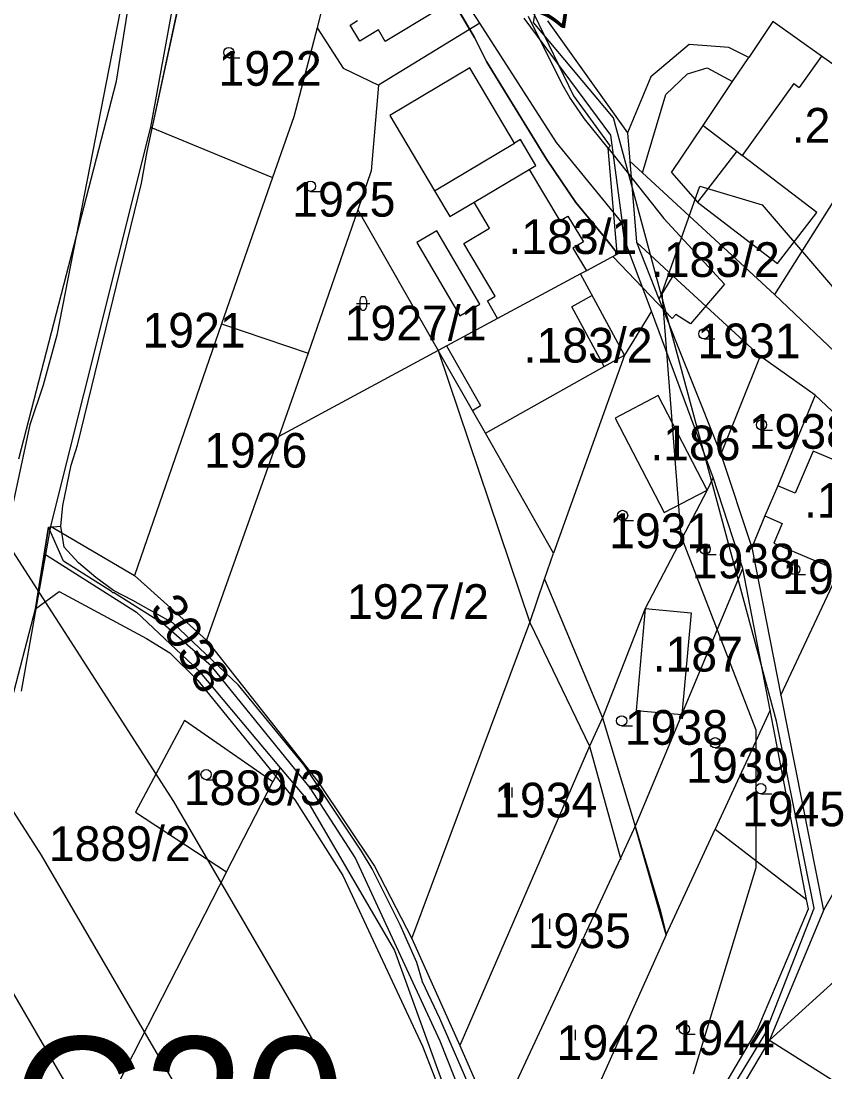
# Model space of a CAD drawing. Extents: x -564810 to -550519, y -1045831 to -1034011.
# Drawn here: x -553168.3 to -553050.1, y -1037817.5 to -1037663 of the extents above; entities that cross this region are included whole.
import ezdxf

# ---------------------------------------------------------------- set-up
doc = ezdxf.new("R2010")
doc.units = 0
for name, color, linetype in [('KN stav', 7, 'Continuous'), ('Obvod KPU', 7, 'Continuous'), ('označ pol cest', 7, 'Continuous'), ('Parcelní čísla', 7, 'Continuous'), ('Plynovod', 7, 'Continuous'), ('Polní cesty stavající', 7, 'Continuous'), ('STG', 7, 'Continuous'), ('Vrstva 22', 7, 'Continuous'), ('Vrstva 33', 7, 'Continuous'), ('Vrstva 39', 7, 'Continuous'), ('Vrstva 4', 7, 'Continuous'), ('zamokř ploch', 7, 'Continuous')]:
    doc.layers.add(name, color=color, linetype=linetype)

msp = doc.modelspace()

# ---------------------------------------------------------------- linework, layer by layer
at = {"layer": 'KN stav'}
for p, q in [((-553100.8, -1037663.32), (-553111.51, -1037646.66)), ((-553144.57, -1037652.95), (-553149.23, -1037678.61)), ((-553154.21, -1037671.82), (-553151.75, -1037656.21)), ((-553123.87, -1037660.6), (-553124.73, -1037663.99)), ((-553094.33, -1037662.57), (-553081.58, -1037679.8)), ((-553090.85, -1037662.95), (-553079.1, -1037679.45)), ((-553124.73, -1037663.99), (-553128.16, -1037677.08)), ((-553124.73, -1037663.99), (-553120.88, -1037669.94)), ((-553100.8, -1037663.32), (-553115.72, -1037672.41)), ((-553089.54, -1037680.86), (-553100.8, -1037663.32)), ((-553057.71, -1037663.05), (-553061.26, -1037668.34)), ((-553050.55, -1037668.18), (-553057.71, -1037663.05)), ((-553070.02, -1037666.44), (-553075.68, -1037671.21)), ((-553064.2, -1037666.89), (-553070.02, -1037666.44)), ((-553061.26, -1037668.34), (-553064.2, -1037666.89)), ((-553040.1, -1037675.65), (-553050.55, -1037668.18)), ((-553120.88, -1037669.94), (-553115.72, -1037672.41)), ((-553168.59, -1037727.36), (-553154.21, -1037671.82)), ((-553075.68, -1037671.21), (-553079.1, -1037679.45)), ((-553115.72, -1037672.41), (-553116.78, -1037685.04)), ((-553040.1, -1037675.65), (-553057.47, -1037703.22)), ((-553128.16, -1037677.08), (-553131.27, -1037685.99)), ((-553149.23, -1037678.61), (-553163.92, -1037737.25)), ((-553149.23, -1037678.61), (-553131.27, -1037685.99)), ((-553081.58, -1037679.8), (-553079.89, -1037692.67)), ((-553079.1, -1037679.45), (-553078.76, -1037683.6)), ((-553079.89, -1037692.67), (-553089.54, -1037680.86)), ((-553078.76, -1037683.6), (-553077.79, -1037695.49)), ((-553076.9, -1037685.32), (-553078.76, -1037683.6)), ((-553131.27, -1037685.99), (-553138.8, -1037707.51)), ((-553116.78, -1037685.04), (-553118.75, -1037690.75)), ((-553057.47, -1037703.22), (-553076.9, -1037685.32)), ((-553118.75, -1037690.75), (-553126.02, -1037711.82)), ((-553118.75, -1037690.75), (-553106.92, -1037711.44)), ((-553079.6, -1037694.86), (-553079.89, -1037692.67)), ((-553079.02, -1037696.42), (-553079.6, -1037694.86)), ((-553079.02, -1037696.42), (-553085.14, -1037699.71)), ((-553075.58, -1037705.67), (-553079.02, -1037696.42)), ((-553077.79, -1037695.49), (-553074.47, -1037703.84)), ((-553072.41, -1037700.45), (-553077.79, -1037695.49)), ((-553085.14, -1037699.71), (-553086, -1037700.17)), ((-553086, -1037700.17), (-553098.2, -1037706.74)), ((-553072.41, -1037700.45), (-553074.47, -1037703.84)), ((-553059.59, -1037712.28), (-553072.41, -1037700.45)), ((-553074.47, -1037703.84), (-553065.39, -1037726.68)), ((-553057.47, -1037703.22), (-553044.24, -1037715.8)), ((-553075.58, -1037705.67), (-553079.51, -1037712.12)), ((-553066.51, -1037730.1), (-553075.58, -1037705.67)), ((-553138.8, -1037707.51), (-553151.56, -1037744.5)), ((-553138.8, -1037707.51), (-553126.02, -1037711.82)), ((-553098.2, -1037706.74), (-553106.92, -1037711.44)), ((-553106.92, -1037711.44), (-553130.36, -1037724.07)), ((-553126.02, -1037711.82), (-553130.36, -1037724.07)), ((-553105.73, -1037713.51), (-553106.92, -1037711.44)), ((-553079.51, -1037712.12), (-553089.96, -1037741.21)), ((-553059.59, -1037712.28), (-553065.39, -1037726.68)), ((-553051.49, -1037718.01), (-553059.59, -1037712.28)), ((-553101.87, -1037720.23), (-553105.73, -1037713.51)), ((-553074.6, -1037718.07), (-553080.92, -1037721.36)), ((-553067.36, -1037731.96), (-553074.6, -1037718.07)), ((-553051.49, -1037718.01), (-553057.01, -1037731.31)), ((-553042.73, -1037726.32), (-553051.49, -1037718.01)), ((-553099.95, -1037723.58), (-553101.87, -1037720.23)), ((-553080.92, -1037721.36), (-553073.68, -1037735.25)), ((-553130.36, -1037724.07), (-553140.98, -1037754.01)), ((-553089.96, -1037741.21), (-553099.95, -1037723.58)), ((-553065.39, -1037726.68), (-553060.83, -1037740.39)), ((-553066.51, -1037730.1), (-553067.36, -1037731.96)), ((-553062.13, -1037743.5), (-553066.51, -1037730.1)), ((-553067.37, -1037731.97), (-553076.47, -1037749.37)), ((-553073.68, -1037735.25), (-553067.37, -1037731.97)), ((-553067.36, -1037731.96), (-553067.37, -1037731.97)), ((-553057.01, -1037731.31), (-553058.89, -1037735.75)), ((-553058.89, -1037735.75), (-553060.83, -1037740.39)), ((-553058.89, -1037735.75), (-553056.34, -1037736.84)), ((-553056.34, -1037736.84), (-553057.58, -1037739.76)), ((-553163.92, -1037737.25), (-553164.66, -1037741.4)), ((-553163.92, -1037737.25), (-553151.56, -1037744.5)), ((-553057.58, -1037739.76), (-553049.84, -1037743.05)), ((-553164.66, -1037741.4), (-553168.26, -1037761.53)), ((-553164.66, -1037741.4), (-553151.3, -1037749.92)), ((-553091.27, -1037745.05), (-553089.96, -1037741.21)), ((-553060.83, -1037740.39), (-553056.54, -1037762.09)), ((-553151.56, -1037744.5), (-553140.98, -1037754.01)), ((-553071.08, -1037764.94), (-553062.13, -1037743.5)), ((-553058.12, -1037764.32), (-553062.13, -1037743.5)), ((-553093.45, -1037751.44), (-553091.27, -1037745.05)), ((-553091.27, -1037745.05), (-553082.77, -1037765.44)), ((-553056.54, -1037762.09), (-553048.57, -1037745.12)), ((-553076.47, -1037749.37), (-553082.77, -1037765.44)), ((-553076.47, -1037749.37), (-553077.83, -1037764.33)), ((-553076.47, -1037749.37), (-553069.72, -1037749.98)), ((-553151.3, -1037749.92), (-553142.18, -1037758.46)), ((-553069.72, -1037749.98), (-553071.08, -1037764.94)), ((-553110.82, -1037797.87), (-553093.45, -1037751.44)), ((-553140.98, -1037754.01), (-553130.4, -1037767.43)), ((-553142.18, -1037758.46), (-553130.16, -1037772.76)), ((-553056.54, -1037762.09), (-553050.27, -1037793.76)), ((-553071.08, -1037764.94), (-553077.95, -1037781.37)), ((-553077.83, -1037764.33), (-553071.08, -1037764.94)), ((-553058.12, -1037764.32), (-553066.21, -1037781.82)), ((-553052.76, -1037792.16), (-553058.12, -1037764.32)), ((-553144.23, -1037765.8), (-553151.44, -1037779.3)), ((-553131.25, -1037774.86), (-553144.23, -1037765.8)), ((-553082.77, -1037765.44), (-553084.69, -1037769.6)), ((-553082.77, -1037765.44), (-553077.95, -1037781.37)), ((-553130.4, -1037767.43), (-553124.6, -1037774.79)), ((-553084.69, -1037769.6), (-553103.74, -1037813.58)), ((-553130.16, -1037772.76), (-553131.25, -1037774.86)), ((-553130.16, -1037772.76), (-553126.42, -1037777.21)), ((-553138.05, -1037788.05), (-553131.25, -1037774.86)), ((-553124.6, -1037774.79), (-553116.31, -1037787.22)), ((-553126.42, -1037777.21), (-553113.36, -1037799.63)), ((-553151.44, -1037779.3), (-553138.05, -1037788.05)), ((-553077.95, -1037781.37), (-553080.14, -1037786.06)), ((-553077.95, -1037781.37), (-553074.24, -1037793.85)), ((-553073.39, -1037797.34), (-553066.21, -1037781.82)), ((-553066.21, -1037781.82), (-553052.76, -1037792.16)), ((-553080.14, -1037786.06), (-553098.52, -1037825.51)), ((-553138.05, -1037788.05), (-553174.53, -1037859.39)), ((-553116.31, -1037787.22), (-553110.82, -1037797.87)), ((-553050.27, -1037793.76), (-553046.38, -1037786.91)), ((-553052.5, -1037793.49), (-553052.76, -1037792.16)), ((-553074.24, -1037793.85), (-553073.39, -1037797.34)), ((-553060.05, -1037811.32), (-553052.5, -1037793.49)), ((-553050.27, -1037793.76), (-553058.2, -1037812.81)), ((-553039.07, -1037795.41), (-553058.2, -1037812.81)), ((-553073.39, -1037797.34), (-553076.82, -1037804.96)), ((-553110.82, -1037797.87), (-553103.74, -1037813.58)), ((-553113.36, -1037799.63), (-553095.64, -1037848.42)), ((-553076.82, -1037804.96), (-553092.38, -1037839.57)), ((-553080.62, -1037846.5), (-553060.05, -1037811.32)), ((-553058.2, -1037812.81), (-553080.19, -1037849.58)), ((-553058.2, -1037812.81), (-553049.01, -1037818.62)), ((-553103.74, -1037813.58), (-553098.52, -1037825.51))]:
    msp.add_line(p, q, dxfattribs=at)
at = {"layer": 'Obvod KPU'}
for p, q in [((-553119.24, -1037635.27), (-553101.57, -1037665.44)), ((-553149.7, -1037682.18), (-553143.76, -1037654.28)), ((-553088.69, -1037672.27), (-553093.67, -1037662.33)), ((-553101.57, -1037665.44), (-553099.81, -1037668.95)), ((-553099.81, -1037668.95), (-553096.39, -1037674.55)), ((-553087.56, -1037674.26), (-553088.69, -1037672.27)), ((-553096.39, -1037674.55), (-553091.01, -1037683.33)), ((-553085.43, -1037677.4), (-553087.56, -1037674.26)), ((-553081.94, -1037681.68), (-553085.43, -1037677.4)), ((-553150.56, -1037686.84), (-553149.7, -1037682.18)), ((-553080.63, -1037697.11), (-553081.94, -1037681.68)), ((-553091.01, -1037683.33), (-553086.69, -1037689.7)), ((-553159.95, -1037725.34), (-553150.56, -1037686.84)), ((-553086.69, -1037689.7), (-553082.23, -1037695.05)), ((-553082.23, -1037695.05), (-553080.63, -1037697.11)), ((-553160.87, -1037728.3), (-553159.95, -1037725.34)), ((-553162.1, -1037734.2), (-553160.87, -1037728.3)), ((-553162.4, -1037737.27), (-553162.1, -1037734.2)), ((-553161.93, -1037740.33), (-553162.4, -1037737.27)), ((-553159.79, -1037742.65), (-553161.93, -1037740.33)), ((-553157.27, -1037744.81), (-553159.79, -1037742.65)), ((-553154.67, -1037746.73), (-553157.27, -1037744.81)), ((-553151.83, -1037748.2), (-553154.67, -1037746.73)), ((-553145.9, -1037751.5), (-553151.83, -1037748.2)), ((-553136.29, -1037760.64), (-553145.9, -1037751.5)), ((-553126.62, -1037772.37), (-553136.29, -1037760.64)), ((-553118.18, -1037785.01), (-553126.62, -1037772.37)), ((-553116.65, -1037787.63), (-553118.18, -1037785.01)), ((-553112.53, -1037795.84), (-553116.65, -1037787.63)), ((-553110.07, -1037801.39), (-553112.53, -1037795.84)), ((-553109.23, -1037804.23), (-553110.07, -1037801.39)), ((-553106.68, -1037809.64), (-553109.23, -1037804.23)), ((-553100.71, -1037823.27), (-553106.68, -1037809.64))]:
    msp.add_line(p, q, dxfattribs=at)
at = {"layer": 'Plynovod'}
for points in [[(-554428.56, -1035578.55), (-554428.56, -1035578.55), (-554428.56, -1035578.55), (-554027.79, -1036081.22), (-553723.76, -1036467.01), (-553550.38, -1036705.78), (-553550.38, -1036705.78), (-553522.74, -1037110.43), (-553438.57, -1037242.38), (-553213.69, -1037591.73), (-553193.58, -1037703.57), (-553145.84, -1037777.72), (-553110.67, -1037838.04), (-552972.47, -1038070.52), (-552972.47, -1038070.52), (-552302.85, -1038878.56)], [(-552322.24, -1038886.46), (-552991.86, -1038078.43), (-553130.06, -1037845.94), (-553165.24, -1037785.62), (-553212.98, -1037711.48), (-553233.08, -1037599.64), (-553457.96, -1037250.28), (-553542.14, -1037118.33), (-553569.78, -1036713.69), (-553743.15, -1036474.92), (-554047.18, -1036089.12), (-554447.95, -1035586.45)], [(-552330.5, -1038899.71), (-553000.12, -1038091.67), (-553138.32, -1037859.19), (-553173.5, -1037798.87), (-553221.24, -1037724.72), (-553241.34, -1037612.88), (-553466.22, -1037263.53), (-553550.4, -1037131.58), (-553578.03, -1036726.93), (-553751.41, -1036488.16), (-554055.44, -1036102.37), (-554456.21, -1035599.7)]]:
    msp.add_lwpolyline(points, dxfattribs=at)
at = {"layer": 'Polní cesty stavající'}
for p, q in [((-553164.2, -1037737.41), (-553166.15, -1037749.42)), ((-553162.03, -1037742.41), (-553164.2, -1037737.41)), ((-553154.94, -1037746.87), (-553162.03, -1037742.41)), ((-553166.15, -1037749.42), (-553162.65, -1037746.87)), ((-553162.65, -1037746.87), (-553149.79, -1037753.77)), ((-553147.38, -1037751.62), (-553154.68, -1037747.03)), ((-553140.24, -1037757.86), (-553147.38, -1037751.62)), ((-553149.79, -1037753.77), (-553146.36, -1037755.9)), ((-553146.36, -1037755.9), (-553142.25, -1037759.92)), ((-553125.73, -1037775.74), (-553140.24, -1037757.86)), ((-553142.25, -1037759.92), (-553127.99, -1037777.47)), ((-553119.15, -1037785.96), (-553125.73, -1037775.74)), ((-553127.99, -1037777.47), (-553120.92, -1037788.6)), ((-553106.63, -1037812.96), (-553119.15, -1037785.96)), ((-553120.92, -1037788.6), (-553109.25, -1037813.7)), ((-553109.25, -1037813.7), (-553094.05, -1037852.24)), ((-553091.33, -1037851.31), (-553106.63, -1037812.96))]:
    msp.add_line(p, q, dxfattribs=at)
msp.add_arc((-553154.67, -1037746.73), 0.3, 207.8824, 267.805, dxfattribs=at)
at = {"layer": 'STG'}
msp.add_lwpolyline([(-553069.37, -1037817.75), (-553060.19, -1037787.43), (-553060.19, -1037767.22), (-553071.21, -1037738.73), (-553073.97, -1037702.9), (-553068.46, -1037687.28), (-553059.27, -1037690.04), (-553042.74, -1037709.33), (-553033.55, -1037740.57), (-553025.28, -1037771.81), (-553038.14, -1037823.26)], dxfattribs=at)
at = {"layer": 'Vrstva 33'}
msp.add_lwpolyline([(-553083.25, -1037857.05), (-553080.07, -1037846.83), (-553058.91, -1037811.97), (-553051.67, -1037793.41), (-553057.2, -1037765.9), (-553081.17, -1037677.22), (-553092.91, -1037663.21), (-553090.59, -1037650.17), (-553096.38, -1037626.45), (-553096.38, -1037612.48), (-553065.09, -1037603.04), (-553044.23, -1037591.44), (-553026.68, -1037547.11), (-553002.98, -1037500.03), (-552995.01, -1037490.9), (-552990.37, -1037480.75), (-552983.85, -1037472.64), (-552945.47, -1037399.96), (-552936.39, -1037375.77)], dxfattribs=at)
at = {"layer": 'Vrstva 39'}
for points in [[(-553138.91, -1037604.48), (-553142.84, -1037605.29), (-553149.27, -1037638.85), (-553163.01, -1037709.19), (-553165, -1037716.52), (-553166.95, -1037722.35), (-553173.09, -1037750.69), (-553174.81, -1037760.21), (-553177.03, -1037768.26), (-553189.98, -1037810.33), (-553208.86, -1037866.37), (-553218.31, -1037885.92), (-553227.05, -1037903.31), (-553231.59, -1037911.32), (-553245.44, -1037931.28), (-553253.32, -1037942), (-553269.36, -1037963.08), (-553292.72, -1037993.28), (-553316.08, -1038022.2)], [(-553189.65, -1037830.49), (-553175.87, -1037784.89), (-553169.92, -1037763.91), (-553166.15, -1037749.42), (-553164.2, -1037737.41), (-553162.4, -1037737.27), (-553162.1, -1037734.2), (-553160.87, -1037728.3), (-553159.95, -1037725.34), (-553150.56, -1037686.84), (-553149.7, -1037682.18), (-553144.39, -1037657.48), (-553143.76, -1037654.28), (-553141.35, -1037647.01), (-553138.25, -1037631.4), (-553135.44, -1037624.99), (-553131.41, -1037623.92), (-553125.58, -1037624.92), (-553129.43, -1037618.57), (-553134.92, -1037609.97), (-553138.91, -1037604.48)], [(-553092.86, -1037661.93), (-553087.02, -1037674.01), (-553081.62, -1037681.42), (-553081.94, -1037681.68), (-553073.73, -1037692.05), (-553064.84, -1037701.68), (-553069.81, -1037707.51), (-553071.99, -1037706.14), (-553072.52, -1037706.71), (-553081.21, -1037697.65), (-553080.63, -1037697.11), (-553082.23, -1037695.05), (-553086.69, -1037689.7), (-553091.01, -1037683.33), (-553096.39, -1037674.55), (-553099.81, -1037668.95), (-553101.57, -1037665.44), (-553125.58, -1037624.92)]]:
    msp.add_lwpolyline(points, dxfattribs=at)
at = {"layer": 'Vrstva 4'}
for p, q in [((-553119.88, -1037663.6), (-553118.78, -1037662.94)), ((-553107.48, -1037661.64), (-553114.72, -1037665.99)), ((-553118.46, -1037665.96), (-553119.88, -1037663.6)), ((-553115.72, -1037664.32), (-553118.46, -1037665.96)), ((-553114.72, -1037665.99), (-553115.72, -1037664.32)), ((-553063.66, -1037671.91), (-553061.26, -1037668.34)), ((-553050.55, -1037668.17), (-553053.83, -1037672.76)), ((-553102.27, -1037669.89), (-553114.02, -1037676.87)), ((-553095.71, -1037680.95), (-553102.27, -1037669.89)), ((-553070.29, -1037670.77), (-553067.4, -1037669.86)), ((-553067.4, -1037669.86), (-553063.66, -1037671.91)), ((-553073.45, -1037673.79), (-553070.29, -1037670.77)), ((-553067.97, -1037678.34), (-553063.66, -1037671.91)), ((-553054.66, -1037672.18), (-553062.22, -1037682.75)), ((-553054.66, -1037672.18), (-553053.83, -1037672.76)), ((-553076.9, -1037685.32), (-553073.45, -1037673.79)), ((-553114.02, -1037676.87), (-553107.45, -1037687.94)), ((-553072.63, -1037685.29), (-553067.97, -1037678.34)), ((-553067.97, -1037678.34), (-553063.03, -1037682.12)), ((-553107.45, -1037687.94), (-553095.71, -1037680.95)), ((-553094.82, -1037680.42), (-553095.71, -1037680.95)), ((-553092.56, -1037684.23), (-553094.82, -1037680.42)), ((-553063.03, -1037682.12), (-553068.78, -1037689.62)), ((-553063.03, -1037682.12), (-553062.22, -1037682.75)), ((-553051.27, -1037691.14), (-553062.22, -1037682.75)), ((-553093.54, -1037684.82), (-553092.56, -1037684.23)), ((-553101.64, -1037689.64), (-553093.54, -1037684.82)), ((-553093.54, -1037684.82), (-553089.04, -1037692.38)), ((-553072.63, -1037685.29), (-553068.78, -1037689.62)), ((-553107.45, -1037687.94), (-553105.19, -1037691.75)), ((-553105.19, -1037691.75), (-553101.64, -1037689.64)), ((-553099.36, -1037693.46), (-553101.64, -1037689.64)), ((-553068.78, -1037689.62), (-553057.02, -1037698.64)), ((-553089.04, -1037692.38), (-553087.85, -1037691.67)), ((-553087.85, -1037691.67), (-553085.58, -1037695.48)), ((-553057.02, -1037698.64), (-553051.27, -1037691.14)), ((-553107.12, -1037693.86), (-553110.04, -1037695.58)), ((-553100.8, -1037704.61), (-553107.12, -1037693.86)), ((-553103.14, -1037695.71), (-553099.36, -1037693.46)), ((-553110.04, -1037695.58), (-553103.72, -1037706.33)), ((-553098.53, -1037703.45), (-553103.14, -1037695.71)), ((-553085.58, -1037695.48), (-553087.11, -1037696.39)), ((-553087.11, -1037696.39), (-553085.14, -1037699.71)), ((-553079.51, -1037712.12), (-553086, -1037700.17)), ((-553103.72, -1037706.33), (-553100.8, -1037704.61)), ((-553099.67, -1037704.13), (-553098.53, -1037703.45)), ((-553098.2, -1037706.74), (-553099.67, -1037704.13)), ((-553084.27, -1037703.35), (-553087.28, -1037704.99)), ((-553082.5, -1037713.79), (-553087.28, -1037704.99)), ((-553105.72, -1037710.75), (-553100.68, -1037719.54)), ((-553106.92, -1037711.44), (-553093.45, -1037751.44)), ((-553082.5, -1037713.79), (-553079.51, -1037712.12)), ((-553099.95, -1037723.58), (-553082.5, -1037713.79)), ((-553101.87, -1037720.23), (-553100.68, -1037719.54)), ((-553051.8, -1037726.21), (-553054.43, -1037732.4)), ((-553044.08, -1037729.49), (-553051.8, -1037726.21)), ((-553054.43, -1037732.4), (-553057.01, -1037731.31)), ((-553093.45, -1037751.44), (-553084.69, -1037769.6)), ((-553084.69, -1037769.6), (-553080.09, -1037786.24)), ((-553073.39, -1037797.33), (-553077.95, -1037781.37))]:
    msp.add_line(p, q, dxfattribs=at)
at = {"layer": 'zamokř ploch'}
for p, q in [((-553137.69, -1037668.39), (-553136.09, -1037668.39)), ((-553125.7, -1037688.04), (-553124.1, -1037688.04)), ((-553118.95, -1037704.52), (-553116.95, -1037704.52)), ((-553118.45, -1037704.02), (-553118.45, -1037705.02)), ((-553117.45, -1037704.02), (-553117.45, -1037705.02)), ((-553067.87, -1037709.73), (-553066.27, -1037709.73)), ((-553059.39, -1037723.12), (-553057.79, -1037723.12)), ((-553079.81, -1037736.42), (-553078.21, -1037736.42)), ((-553067.68, -1037741.4), (-553066.07, -1037741.4)), ((-553054.51, -1037744.37), (-553052.91, -1037744.37)), ((-553079.95, -1037766.62), (-553078.35, -1037766.62)), ((-553066.21, -1037769.84), (-553064.61, -1037769.84)), ((-553141.05, -1037774.53), (-553139.45, -1037774.53)), ((-553097.12, -1037775.66), (-553097.12, -1037777.16)), ((-553096.12, -1037775.66), (-553096.12, -1037777.16)), ((-553059.49, -1037776.59), (-553057.89, -1037776.59)), ((-553091.58, -1037794.96), (-553091.58, -1037796.46)), ((-553090.58, -1037794.96), (-553090.58, -1037796.46)), ((-553087.77, -1037811.3), (-553087.77, -1037812.8)), ((-553086.77, -1037811.3), (-553086.77, -1037812.8)), ((-553070.73, -1037811.95), (-553069.13, -1037811.95))]:
    msp.add_line(p, q, dxfattribs=at)
for centre in [(-553137.69, -1037667.64), (-553125.7, -1037687.29), (-553067.87, -1037708.99), (-553059.39, -1037722.37), (-553079.81, -1037735.67), (-553067.68, -1037740.65), (-553054.51, -1037743.62), (-553079.95, -1037765.87), (-553066.21, -1037769.09), (-553141.05, -1037773.78), (-553059.49, -1037775.84), (-553070.73, -1037811.2)]:
    msp.add_circle(centre, 0.75, dxfattribs=at)
for centre, start, end in [((-553117.95, -1037704.02), 0, 180), ((-553117.95, -1037705.02), 180, 0)]:
    msp.add_arc(centre, 0.5, start, end, dxfattribs=at)

# ---------------------------------------------------------------- texts
at = {"layer": 'označ pol cest'}
msp.add_text('C20', height=20, dxfattribs=at).set_placement((-553169.62, -1037832.35))
at = {"layer": 'Parcelní čísla'}
for s, rotation, p in [('3127', 261.5306, (-553091.13, -1037648.64)), ('3038', 301.0271, (-553149.45, -1037749.28))]:
    msp.add_text(s, height=5.1, rotation=rotation, dxfattribs=at).set_placement(p)
for s, p in [('1922', (-553139.22, -1037672.52)), ('1925', (-553128.38, -1037691.76)), ('1927/1', (-553120.68, -1037709.95)), ('1921', (-553150.41, -1037711)), ('1931', (-553068.82, -1037712.57)), ('1938', (-553061.27, -1037725.88)), ('1926', (-553141.34, -1037728.66)), ('1931', (-553081.79, -1037740.49)), ('1938', (-553069.64, -1037744.93)), ('1939', (-553056.35, -1037747.23)), ('1927/2', (-553120.33, -1037750.89)), ('1938', (-553079.48, -1037769.39)), ('1939', (-553070.46, -1037774.98)), ('1889/3', (-553144.31, -1037778.26)), ('1934', (-553098.7, -1037780.07)), ('1945', (-553062.26, -1037781.38)), ('1889/2', (-553164.17, -1037786.47)), ('1935', (-553093.77, -1037799.28)), ('1942', (-553089.51, -1037815.71)), ('1944', (-553072.6, -1037815))]:
    msp.add_text(s, height=5.1, dxfattribs=at).set_placement(p)
at = {"layer": 'Vrstva 22'}
for s, p in [('.295', (-553054.95, -1037680.88)), ('.183/1', (-553096.61, -1037697.25)), ('.183/2', (-553075.66, -1037700.62)), ('.183/2', (-553094.37, -1037713.21)), ('.186', (-553075.74, -1037727.57)), ('.188', (-553053.15, -1037736.03)), ('.187', (-553075.4, -1037758.62))]:
    msp.add_text(s, height=5.1, dxfattribs=at).set_placement(p)

doc.saveas('drawing.dxf')
